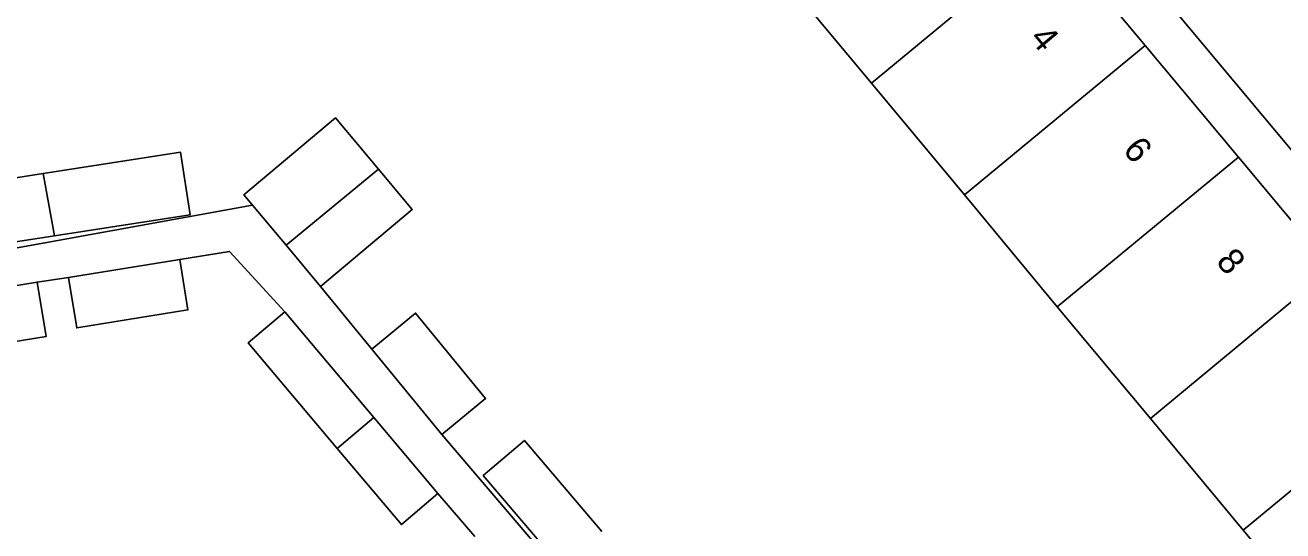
# Model space of a CAD drawing. Extents: x 160379 to 161131, y 383940 to 384849.
# Drawn here: x 160719.33 to 160767.81, y 384467.52 to 384486.99 of the extents above; entities that cross this region are included whole.
import ezdxf

# ---------------------------------------------------------------- set-up
doc = ezdxf.new("R2010")
doc.units = 0
for name, color, linetype in [('IMGEO_Pand', 7, 'Continuous'), ('IMGEO_Pand_nummerreeks', 7, 'Continuous'), ('IMGEO_Voetpad_open', 7, 'Continuous')]:
    doc.layers.add(name, color=color, linetype=linetype)

msp = doc.modelspace()

# ---------------------------------------------------------------- linework, layer by layer
at = {"layer": 'IMGEO_Pand'}
for points in [[(160751.951, 384484.755), (160758.913, 384490.507)], [(160762.505, 384486.211), (160758.913, 384490.507)], [(160751.951, 384484.755), (160748.367, 384489.058)], [(160755.536, 384480.453), (160762.505, 384486.211)], [(160766.097, 384481.915), (160762.505, 384486.211)], [(160755.536, 384480.453), (160751.951, 384484.755)], [(160728.1, 384480.063), (160727.768, 384480.459), (160731.301, 384483.42), (160732.958, 384481.444)], [(160720.03, 384481.277), (160725.323, 384482.096), (160725.695, 384479.69), (160720.466, 384478.88)], [(160766.097, 384481.915), (160759.12, 384476.15)], [(160769.689, 384477.618), (160766.097, 384481.915)], [(160732.958, 384481.444), (160729.394, 384478.519)], [(160732.958, 384481.444), (160734.255, 384479.895), (160730.722, 384476.934)], [(160720.466, 384478.88), (160717.706, 384478.453), (160717.333, 384480.859), (160720.03, 384481.277)], [(160720.03, 384481.277), (160720.466, 384478.88)], [(160759.12, 384476.15), (160755.536, 384480.453)], [(160729.394, 384478.519), (160728.1, 384480.063)], [(160730.722, 384476.934), (160729.394, 384478.519)], [(160725.297, 384477.972), (160725.611, 384476.028), (160721.321, 384475.336), (160721.007, 384477.279)], [(160721.007, 384477.279), (160725.297, 384477.972)], [(160769.689, 384477.618), (160762.705, 384471.848)], [(160719.8, 384477.094), (160720.138, 384475), (160715.686, 384474.282), (160715.348, 384476.376)], [(160715.348, 384476.376), (160719.8, 384477.094)], [(160762.705, 384471.848), (160759.12, 384476.15)], [(160731.361, 384470.695), (160727.932, 384474.763), (160729.342, 384475.953)], [(160729.342, 384475.953), (160732.773, 384471.883)], [(160732.694, 384474.518), (160734.383, 384475.903), (160737.08, 384472.614), (160735.391, 384471.229)], [(160735.391, 384471.229), (160732.694, 384474.518)], [(160773.281, 384473.322), (160766.289, 384467.545)], [(160731.361, 384470.695), (160732.773, 384471.883)], [(160732.773, 384471.883), (160735.245, 384468.951)], [(160766.289, 384467.545), (160762.705, 384471.848)], [(160735.245, 384468.951), (160733.835, 384467.762), (160731.361, 384470.695)], [(160739.966, 384466.154), (160736.992, 384469.648), (160738.58, 384470.999), (160741.563, 384467.493)], [(160768.114, 384460.539), (160764.705, 384464.632), (160767.072, 384466.605), (160766.289, 384467.545)]]:
    msp.add_lwpolyline(points, dxfattribs=at)
at = {"layer": 'IMGEO_Voetpad_open'}
for points in [[(160755.214, 384497.645), (160796.819, 384447.928)], [(160728.1, 384480.063), (160717.181, 384478.084)], [(160729.342, 384475.953), (160727.213, 384478.282), (160725.297, 384477.972)], [(160721.007, 384477.279), (160719.8, 384477.094)], [(160732.694, 384474.518), (160730.722, 384476.934)], [(160751.769, 384452.05), (160735.391, 384471.229)], [(160736.665, 384467.296), (160735.245, 384468.951)]]:
    msp.add_lwpolyline(points, dxfattribs=at)

# ---------------------------------------------------------------- texts
at = {"layer": 'IMGEO_Pand_nummerreeks'}
for s, p in [('4', (160758.016, 384486.466)), ('6', (160761.608, 384482.17)), ('8', (160765.202, 384477.871))]:
    msp.add_text(s, height=1, rotation=309.8973, dxfattribs=at).set_placement(p)

doc.saveas('drawing.dxf')
